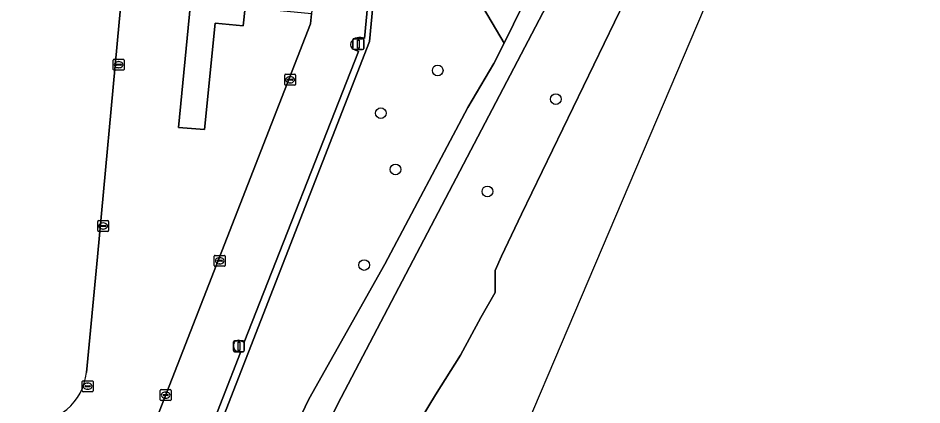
# Model space of a CAD drawing. Extents: x 161848 to 162726, y 385382 to 386521.
# Drawn here: x 162299 to 162381.7, y 386357.1 to 386392.6 of the extents above; entities that cross this region are included whole.
import ezdxf

# ---------------------------------------------------------------- set-up
doc = ezdxf.new("R2010")
doc.units = 0
for name, color, linetype in [('IMGEO_Boom', 7, 'Continuous'), ('IMGEO_Groenvoorziening', 7, 'Continuous'), ('IMGEO_Hek', 7, 'Continuous'), ('IMGEO_Kolk', 7, 'Continuous'), ('IMGEO_Lichtmast', 7, 'Continuous'), ('IMGEO_Parkeervlak_open', 7, 'Continuous'), ('IMGEO_Rietland', 7, 'Continuous'), ('IMGEO_Rijbaan_lokaal_open', 7, 'Continuous'), ('IMGEO_Voetpad_halfverhard', 7, 'Continuous'), ('IMGEO_Waterloop', 7, 'Continuous')]:
    doc.layers.add(name, color=color, linetype=linetype)

msp = doc.modelspace()

# ---------------------------------------------------------------- linework, layer by layer
at = {"layer": 'IMGEO_Boom'}
for centre in [(162337.411, 386387.788), (162348.22, 386385.159), (162332.207, 386383.87), (162333.544, 386378.712), (162341.96, 386376.697), (162330.674, 386369.948)]:
    msp.add_circle(centre, 0.489, dxfattribs=at)
at = {"layer": 'IMGEO_Groenvoorziening'}
for points in [[(162316.242, 386338.016), (162325.605, 386357.642), (162332.565, 386370.033), (162340.178, 386384.385), (162342.56, 386388.408), (162343.484, 386390.287), (162340.02, 386396.199), (162338.27, 386406.45), (162339.797, 386413.931), (162340.22, 386426.771), (162341.856, 386441.442), (162342.123, 386450.781), (162320.503, 386453.159), (162320.167, 386448.885), (162336.508, 386447.22), (162331.162, 386390.434), (162314.648, 386347.993), (162308.605, 386348.513), (162301.758, 386340.996)], [(162343.484, 386390.287), (162347.804, 386399.077), (162351.528, 386407.841), (162353.727, 386417.638), (162354.881, 386426.611), (162355.328, 386427.987), (162348.284, 386429.752), (162353.382, 386446.451), (162353.109, 386449.572), (162342.123, 386450.781), (162341.856, 386441.442), (162340.22, 386426.771), (162339.797, 386413.931), (162338.27, 386406.45), (162340.02, 386396.199)]]:
    msp.add_lwpolyline(points, close=True, dxfattribs=at)
for points in [[(162309.527, 386350.371), (162309.036, 386348.986), (162296.708, 386350.154), (162296.647, 386349.542), (162308.605, 386348.513), (162314.648, 386347.993), (162331.162, 386390.434), (162336.508, 386447.22), (162320.167, 386448.885), (162320.11, 386448.215), (162331.028, 386446.98), (162335.947, 386446.426), (162330.703, 386390.726)], [(162329.773, 386389.7), (162330.149, 386389.531), (162319.688, 386362.872), (162319.371, 386363.012)], [(162318.994, 386362.065), (162319.368, 386361.919), (162314.502, 386349.454), (162310.847, 386350.944)]]:
    msp.add_lwpolyline(points, dxfattribs=at)
for centre, radius, start, end in [((162329.913, 386390.169), 0.49, 149.83317, 253.35456), ((162330.29, 386389.816), 1, 65.60377, 143.15675), ((162319.185, 386362.55), 0.498, 68.0682, 158.6902), ((162319.253, 386362.56), 0.559, 162.17782, 242.4006)]:
    msp.add_arc(centre, radius, start, end, dxfattribs=at)
at = {"layer": 'IMGEO_Hek'}
msp.add_lwpolyline([(162308.605, 386348.513), (162314.648, 386347.993), (162331.162, 386390.434), (162336.508, 386447.22), (162320.167, 386448.885)], dxfattribs=at)
at = {"layer": 'IMGEO_Kolk'}
for p, q in [((162307.713, 386387.886), (162307.713, 386388.738)), ((162307.788, 386388.812), (162308.64, 386388.812)), ((162308.201, 386388.592), (162308.226, 386388.592)), ((162308.714, 386388.738), (162308.714, 386387.886)), ((162308.64, 386387.812), (162307.788, 386387.812)), ((162307.972, 386388.306), (162307.972, 386388.318)), ((162308.41, 386388.269), (162308.012, 386388.269)), ((162308.015, 386388.355), (162308.413, 386388.355)), ((162308.224, 386388.032), (162308.199, 386388.032)), ((162308.456, 386388.318), (162308.456, 386388.306)), ((162323.404, 386386.504), (162323.404, 386387.356)), ((162323.479, 386387.43), (162324.331, 386387.43)), ((162323.663, 386386.924), (162323.663, 386386.936)), ((162323.706, 386386.973), (162324.104, 386386.973)), ((162323.892, 386387.21), (162323.917, 386387.21)), ((162324.147, 386386.936), (162324.147, 386386.924)), ((162324.405, 386387.356), (162324.405, 386386.504)), ((162324.331, 386386.43), (162323.479, 386386.43)), ((162324.101, 386386.887), (162323.703, 386386.887)), ((162323.915, 386386.65), (162323.89, 386386.65)), ((162306.29, 386373.102), (162306.29, 386373.954)), ((162306.365, 386374.028), (162307.217, 386374.028)), ((162306.778, 386373.808), (162306.803, 386373.808)), ((162307.291, 386373.954), (162307.291, 386373.102)), ((162307.217, 386373.028), (162306.365, 386373.028)), ((162306.549, 386373.522), (162306.549, 386373.534)), ((162306.987, 386373.485), (162306.589, 386373.485)), ((162306.592, 386373.571), (162306.99, 386373.571)), ((162306.801, 386373.248), (162306.776, 386373.248)), ((162307.033, 386373.534), (162307.033, 386373.522)), ((162316.958, 386369.912), (162316.958, 386370.764)), ((162317.033, 386370.838), (162317.885, 386370.838)), ((162317.26, 386370.381), (162317.658, 386370.381)), ((162317.446, 386370.618), (162317.471, 386370.618)), ((162317.959, 386370.764), (162317.959, 386369.912)), ((162317.885, 386369.838), (162317.033, 386369.838)), ((162317.217, 386370.332), (162317.217, 386370.344)), ((162317.655, 386370.295), (162317.257, 386370.295)), ((162317.469, 386370.058), (162317.444, 386370.058)), ((162317.701, 386370.344), (162317.701, 386370.332)), ((162304.877, 386358.413), (162304.877, 386359.265)), ((162304.952, 386359.339), (162305.804, 386359.339)), ((162305.136, 386358.833), (162305.136, 386358.845)), ((162305.574, 386358.796), (162305.176, 386358.796)), ((162305.179, 386358.882), (162305.577, 386358.882)), ((162305.365, 386359.119), (162305.39, 386359.119)), ((162305.62, 386358.845), (162305.62, 386358.833)), ((162305.878, 386359.265), (162305.878, 386358.413)), ((162305.804, 386358.339), (162304.952, 386358.339)), ((162305.388, 386358.559), (162305.363, 386358.559)), ((162312.011, 386357.603), (162312.011, 386358.455)), ((162312.086, 386358.529), (162312.938, 386358.529)), ((162312.27, 386358.023), (162312.27, 386358.035)), ((162312.708, 386357.986), (162312.31, 386357.986)), ((162312.313, 386358.072), (162312.711, 386358.072)), ((162312.499, 386358.309), (162312.524, 386358.309)), ((162312.754, 386358.035), (162312.754, 386358.023)), ((162313.012, 386358.455), (162313.012, 386357.603)), ((162312.938, 386357.529), (162312.086, 386357.529)), ((162312.522, 386357.749), (162312.497, 386357.749))]:
    msp.add_line(p, q, dxfattribs=at)
for points in [[(162307.713, 386387.886), (162307.713, 386388.738)], [(162307.788, 386388.812), (162308.64, 386388.812)], [(162308.714, 386388.738), (162308.714, 386387.886)], [(162308.64, 386387.812), (162307.788, 386387.812)], [(162323.404, 386386.504), (162323.404, 386387.356)], [(162323.479, 386387.43), (162324.331, 386387.43)], [(162324.405, 386387.356), (162324.405, 386386.504)], [(162324.331, 386386.43), (162323.479, 386386.43)], [(162306.29, 386373.102), (162306.29, 386373.954)], [(162306.365, 386374.028), (162307.217, 386374.028)], [(162307.291, 386373.954), (162307.291, 386373.102)], [(162307.217, 386373.028), (162306.365, 386373.028)], [(162316.958, 386369.912), (162316.958, 386370.764)], [(162317.033, 386370.838), (162317.885, 386370.838)], [(162317.959, 386370.764), (162317.959, 386369.912)], [(162317.885, 386369.838), (162317.033, 386369.838)], [(162304.877, 386358.413), (162304.877, 386359.265)], [(162304.952, 386359.339), (162305.804, 386359.339)], [(162305.878, 386359.265), (162305.878, 386358.413)], [(162305.804, 386358.339), (162304.952, 386358.339)], [(162312.011, 386357.603), (162312.011, 386358.455)], [(162312.086, 386358.529), (162312.938, 386358.529)], [(162313.012, 386358.455), (162313.012, 386357.603)], [(162312.938, 386357.529), (162312.086, 386357.529)]]:
    msp.add_lwpolyline(points, dxfattribs=at)
for centre, radius, start, end in [((162307.79, 386388.736), 0.0765, 91.55205, 178.44795), ((162307.79, 386388.736), 0.0765, 91.55205, 178.44795), ((162308.638, 386388.736), 0.0765, 1.55205, 88.44795), ((162308.638, 386388.736), 0.0765, 1.55205, 88.44795), ((162307.79, 386387.888), 0.0765, 181.55205, 268.44795), ((162307.79, 386387.888), 0.0765, 181.55205, 268.44795), ((162308.012, 386388.315), 0.0403, 85.87752, 175.75265), ((162308.009, 386388.305), 0.0366, 178.93798, 274.71019), ((162308.413, 386388.312), 0.043, 264.86636, 352.45326), ((162308.417, 386388.317), 0.0386, 1.73085, 96.63898), ((162308.638, 386387.888), 0.0765, 271.55205, 358.44795), ((162308.638, 386387.888), 0.0765, 271.55205, 358.44795), ((162323.481, 386387.354), 0.0765, 91.55205, 178.44795), ((162323.481, 386387.354), 0.0765, 91.55205, 178.44795), ((162323.703, 386386.933), 0.0403, 85.87752, 175.75265), ((162323.7, 386386.923), 0.0366, 178.93798, 274.71019), ((162324.104, 386386.93), 0.043, 264.86636, 352.45326), ((162324.108, 386386.935), 0.0386, 1.73085, 96.63898), ((162324.329, 386387.354), 0.0765, 1.55205, 88.44795), ((162324.329, 386387.354), 0.0765, 1.55205, 88.44795), ((162323.481, 386386.506), 0.0765, 181.55205, 268.44795), ((162323.481, 386386.506), 0.0765, 181.55205, 268.44795), ((162324.329, 386386.506), 0.0765, 271.55205, 358.44795), ((162324.329, 386386.506), 0.0765, 271.55205, 358.44795), ((162306.367, 386373.952), 0.0765, 91.55205, 178.44795), ((162306.367, 386373.952), 0.0765, 91.55205, 178.44795), ((162307.215, 386373.952), 0.0765, 1.55205, 88.44795), ((162307.215, 386373.952), 0.0765, 1.55205, 88.44795), ((162306.367, 386373.104), 0.0765, 181.55205, 268.44795), ((162306.367, 386373.104), 0.0765, 181.55205, 268.44795), ((162306.589, 386373.531), 0.0403, 85.87752, 175.75265), ((162306.586, 386373.521), 0.0366, 178.93798, 274.71019), ((162306.99, 386373.528), 0.043, 264.86636, 352.45326), ((162306.994, 386373.533), 0.0386, 1.73085, 96.63898), ((162307.215, 386373.104), 0.0765, 271.55205, 358.44795), ((162307.215, 386373.104), 0.0765, 271.55205, 358.44795), ((162317.035, 386370.762), 0.0765, 91.55205, 178.44795), ((162317.035, 386370.762), 0.0765, 91.55205, 178.44795), ((162317.257, 386370.341), 0.0403, 85.87752, 175.75265), ((162317.662, 386370.343), 0.0386, 1.73085, 96.63898), ((162317.883, 386370.762), 0.0765, 1.55205, 88.44795), ((162317.883, 386370.762), 0.0765, 1.55205, 88.44795), ((162317.035, 386369.914), 0.0765, 181.55205, 268.44795), ((162317.035, 386369.914), 0.0765, 181.55205, 268.44795), ((162317.254, 386370.331), 0.0366, 178.93798, 274.71019), ((162317.658, 386370.338), 0.043, 264.86636, 352.45326), ((162317.883, 386369.914), 0.0765, 271.55205, 358.44795), ((162317.883, 386369.914), 0.0765, 271.55205, 358.44795), ((162304.954, 386359.263), 0.0765, 91.55205, 178.44795), ((162304.954, 386359.263), 0.0765, 91.55205, 178.44795), ((162305.176, 386358.842), 0.0403, 85.87752, 175.75265), ((162305.173, 386358.832), 0.0366, 178.93798, 274.71019), ((162305.577, 386358.839), 0.043, 264.86636, 352.45326), ((162305.581, 386358.844), 0.0386, 1.73085, 96.63898), ((162305.802, 386359.263), 0.0765, 1.55205, 88.44795), ((162305.802, 386359.263), 0.0765, 1.55205, 88.44795), ((162304.954, 386358.415), 0.0765, 181.55205, 268.44795), ((162304.954, 386358.415), 0.0765, 181.55205, 268.44795), ((162305.802, 386358.415), 0.0765, 271.55205, 358.44795), ((162305.802, 386358.415), 0.0765, 271.55205, 358.44795), ((162312.088, 386358.453), 0.0765, 91.55205, 178.44795), ((162312.088, 386358.453), 0.0765, 91.55205, 178.44795), ((162312.31, 386358.032), 0.0403, 85.87752, 175.75265), ((162312.307, 386358.022), 0.0366, 178.93798, 274.71019), ((162312.711, 386358.029), 0.043, 264.86636, 352.45326), ((162312.715, 386358.034), 0.0386, 1.73085, 96.63898), ((162312.936, 386358.453), 0.0765, 1.55205, 88.44795), ((162312.936, 386358.453), 0.0765, 1.55205, 88.44795), ((162312.088, 386357.605), 0.0765, 181.55205, 268.44795), ((162312.088, 386357.605), 0.0765, 181.55205, 268.44795), ((162312.936, 386357.605), 0.0765, 271.55205, 358.44795), ((162312.936, 386357.605), 0.0765, 271.55205, 358.44795)]:
    msp.add_arc(centre, radius, start, end, dxfattribs=at)
for centre, major_axis, ratio, start_param, end_param in [((162308.2, 386388.312), (-0.387, 0.002), 0.722429, 4.712389, 7.853982), ((162308.225, 386388.312), (-0.39, 0.002), 0.717154, 1.570796, 4.712389), ((162323.891, 386386.93), (-0.387, 0.002), 0.722429, 4.712389, 7.853982), ((162323.916, 386386.93), (-0.39, 0.002), 0.717154, 1.570796, 4.712389), ((162306.777, 386373.528), (-0.387, 0.002), 0.722429, 4.712389, 7.853982), ((162306.802, 386373.528), (-0.39, 0.002), 0.717154, 1.570796, 4.712389), ((162317.445, 386370.338), (-0.387, 0.002), 0.722429, 4.712389, 7.853982), ((162317.47, 386370.338), (-0.39, 0.002), 0.717154, 1.570796, 4.712389), ((162305.364, 386358.839), (-0.387, 0.002), 0.722429, 4.712389, 7.853982), ((162305.389, 386358.839), (-0.39, 0.002), 0.717154, 1.570796, 4.712389), ((162312.498, 386358.029), (-0.387, 0.002), 0.722429, 4.712389, 7.853982), ((162312.523, 386358.029), (-0.39, 0.002), 0.717154, 1.570796, 4.712389)]:
    msp.add_ellipse(centre, major_axis=major_axis, ratio=ratio, start_param=start_param, end_param=end_param, dxfattribs=at)
at = {"layer": 'IMGEO_Lichtmast'}
for p, q in [((162329.651, 386389.798), (162329.651, 386390.598)), ((162329.651, 386390.598), (162329.651, 386389.798)), ((162329.751, 386390.698), (162330.541, 386390.698)), ((162330.541, 386390.698), (162329.751, 386390.698)), ((162330.641, 386390.598), (162330.641, 386389.798)), ((162330.641, 386389.798), (162330.641, 386390.598)), ((162330.541, 386389.698), (162329.751, 386389.698)), ((162329.751, 386389.698), (162330.541, 386389.698)), ((162318.816, 386363.001), (162319.606, 386363.001)), ((162319.606, 386363.001), (162318.816, 386363.001)), ((162318.716, 386362.101), (162318.716, 386362.901)), ((162318.716, 386362.901), (162318.716, 386362.101)), ((162319.706, 386362.901), (162319.706, 386362.101)), ((162319.706, 386362.101), (162319.706, 386362.901)), ((162319.606, 386362.001), (162318.816, 386362.001)), ((162318.816, 386362.001), (162319.606, 386362.001))]:
    msp.add_line(p, q, dxfattribs=at)
for points in [[(162330.071, 386390.573), (162330.221, 386390.573), (162330.221, 386389.823), (162330.071, 386389.823), (162330.071, 386390.573)], [(162319.136, 386362.876), (162319.286, 386362.876), (162319.286, 386362.126), (162319.136, 386362.126), (162319.136, 386362.876)]]:
    msp.add_lwpolyline(points, dxfattribs=at)
for centre, start, end in [((162329.751, 386390.598), 90, 180), ((162329.751, 386390.598), 90, 180), ((162330.541, 386390.598), 0, 90), ((162330.541, 386390.598), 360, 90), ((162329.751, 386389.798), 180, 270), ((162329.751, 386389.798), 180, 270), ((162330.541, 386389.798), 270, 0), ((162330.541, 386389.798), 270, 0), ((162318.816, 386362.901), 90, 180), ((162318.816, 386362.901), 90, 180), ((162319.606, 386362.901), 0, 90), ((162319.606, 386362.901), 360, 90), ((162318.816, 386362.101), 180, 270), ((162318.816, 386362.101), 180, 270), ((162319.606, 386362.101), 270, 0), ((162319.606, 386362.101), 270, 0)]:
    msp.add_arc(centre, 0.1, start, end, dxfattribs=at)
at = {"layer": 'IMGEO_Parkeervlak_open'}
for points in [[(162330.703, 386390.726), (162335.947, 386446.426), (162331.028, 386446.98), (162326.134, 386395.793), (162325.863, 386392.965), (162325.778, 386392.073), (162309.527, 386350.371)], [(162308.261, 386392.212), (162308.48, 386394.499), (162308.76, 386397.427), (162311.596, 386427.014), (162311.783, 386428.872)], [(162305.258, 386360.087), (162306.28, 386370.703), (162308.261, 386392.212)], [(162319.371, 386363.012), (162319.688, 386362.872), (162330.149, 386389.531), (162329.773, 386389.7)], [(162310.847, 386350.944), (162314.502, 386349.454), (162319.368, 386361.919), (162318.994, 386362.065)]]:
    msp.add_lwpolyline(points, dxfattribs=at)
msp.add_lwpolyline([(162319.773, 386393.556), (162320.045, 386396.383), (162324.523, 386442.906), (162319.52, 386443.319), (162315.056, 386396.821), (162314.775, 386393.894), (162313.686, 386382.553), (162316.081, 386382.359), (162317.046, 386392.111), (162319.611, 386391.873)], close=True, dxfattribs=at)
for centre, radius, start, end in [((162329.913, 386390.169), 0.49, 149.83317, 253.35456), ((162330.29, 386389.816), 1, 65.60377, 143.15675), ((162319.185, 386362.55), 0.498, 68.0682, 158.6902), ((162319.253, 386362.56), 0.559, 162.17782, 242.4006), ((162300.282, 386360.564), 4.998, 264.25458, 354.51997)]:
    msp.add_arc(centre, radius, start, end, dxfattribs=at)
at = {"layer": 'IMGEO_Rietland'}
msp.add_lwpolyline([(162356.436, 386398.106), (162360.068, 386406.505), (162363.546, 386418.636), (162366.011, 386422.702), (162368.489, 386424.686), (162357.333, 386427.485), (162356.942, 386426.15), (162355.727, 386417.426), (162353.449, 386407.279), (162349.647, 386398.105), (162328.224, 386357.179), (162317.713, 386335.163), (162325.189, 386334.365), (162326.75, 386337.569), (162332.848, 386346.254), (162334.573, 386351.141), (162335.271, 386354.879), (162337.201, 386358.041), (162339.501, 386361.696), (162341.349, 386365.146), (162342.663, 386367.445), (162342.663, 386369.458), (162343.238, 386370.772), (162345.066, 386374.612)], close=True, dxfattribs=at)
at = {"layer": 'IMGEO_Rijbaan_lokaal_open'}
for points in [[(162325.778, 386392.073), (162325.863, 386392.965), (162319.773, 386393.556), (162319.611, 386391.873), (162317.046, 386392.111), (162316.081, 386382.359), (162313.686, 386382.553), (162314.775, 386393.894), (162308.48, 386394.499), (162308.261, 386392.212), (162306.28, 386370.703), (162305.258, 386360.087)], [(162299.782, 386355.591), (162297.279, 386355.842), (162296.708, 386350.154), (162309.036, 386348.986), (162309.527, 386350.371), (162325.778, 386392.073)]]:
    msp.add_lwpolyline(points, dxfattribs=at)
msp.add_arc((162300.282, 386360.564), 4.998, 264.25458, 354.51997, dxfattribs=at)
at = {"layer": 'IMGEO_Voetpad_halfverhard'}
msp.add_lwpolyline([(162292.79, 386338.592), (162317.713, 386335.163), (162328.224, 386357.179), (162349.647, 386398.105), (162353.449, 386407.279), (162355.727, 386417.426), (162356.942, 386426.15), (162357.333, 386427.485), (162359.889, 386436.209), (162364.332, 386448.337), (162361.943, 386448.6), (162358.319, 386437.977), (162355.328, 386427.987), (162354.881, 386426.611), (162353.727, 386417.638), (162351.528, 386407.841), (162347.804, 386399.077), (162343.484, 386390.287), (162342.56, 386388.408), (162340.178, 386384.385), (162332.565, 386370.033), (162325.605, 386357.642), (162316.242, 386338.016), (162295.819, 386340.795)], dxfattribs=at)
at = {"layer": 'IMGEO_Waterloop'}
for points in [[(162264.533, 386160.964), (162277.357, 386194.743), (162335.654, 386331.943), (162381.723, 386440.364)], [(162375.856, 386437.613), (162371.662, 386431.537), (162368.489, 386424.686), (162366.011, 386422.702), (162363.546, 386418.636), (162360.068, 386406.505), (162356.436, 386398.106), (162345.066, 386374.612), (162343.238, 386370.772), (162342.663, 386369.458), (162342.663, 386367.445), (162341.349, 386365.146), (162339.501, 386361.696), (162337.201, 386358.041), (162335.271, 386354.879)]]:
    msp.add_lwpolyline(points, dxfattribs=at)

doc.saveas('drawing.dxf')
